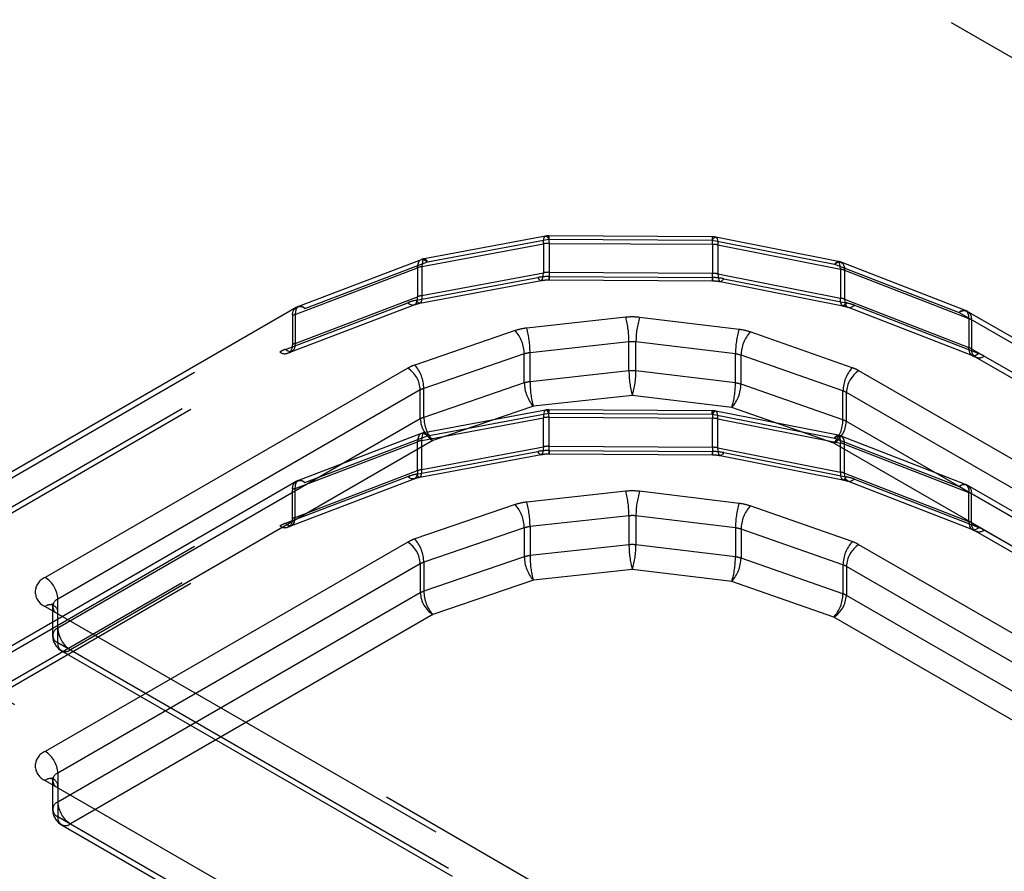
# Model space of a CAD drawing. Header units: inches. Extents: x 1907 to 2452, y -210 to -54.
# Tile 366 of 656: x 1990.967 to 1991.186, y -188.062 to -187.873. Entities that reach past the tile are written whole.
import ezdxf

# ---------------------------------------------------------------- set-up
doc = ezdxf.new("R2010")
doc.units = ezdxf.units.IN
doc.header["$LTSCALE"] = 0.5
doc.header["$MEASUREMENT"] = 0
doc.linetypes.add('HIDDEN', pattern=[0.22499999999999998, 0.15, -0.075])
doc.layers.add('SID-M-H', color=4, linetype='HIDDEN')

msp = doc.modelspace()

# ---------------------------------------------------------------- linework, layer by layer
at = {"layer": 'SID-M-H'}
for p, q in [((1991.780342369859, -188.2235556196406), (1990.366128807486, -187.4071475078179)), ((1991.084081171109, -187.9209029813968), (1991.057166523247, -187.9259362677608)), ((1991.057890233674, -187.9265914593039), (1991.084804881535, -187.9215581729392)), ((1991.083614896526, -187.9220251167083), (1991.083683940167, -187.9215450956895)), ((1991.083683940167, -187.9215450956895), (1991.083796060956, -187.9211891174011)), ((1991.083796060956, -187.9211891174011), (1991.083946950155, -187.9209708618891)), ((1991.083946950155, -187.9209708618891), (1991.084130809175, -187.9208987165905)), ((1991.084130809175, -187.9208987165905), (1991.084340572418, -187.9209754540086)), ((1991.084340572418, -187.9209754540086), (1991.084568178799, -187.9211981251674)), ((1991.084568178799, -187.9211981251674), (1991.084804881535, -187.9215581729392)), ((1991.084804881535, -187.9215581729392), (1991.08481296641, -187.921176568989)), ((1991.084804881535, -187.9215581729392), (1991.121040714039, -187.9217783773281)), ((1991.08481296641, -187.921176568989), (1991.084820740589, -187.9209331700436)), ((1991.084820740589, -187.9209331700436), (1991.084827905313, -187.920837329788)), ((1991.084827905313, -187.920837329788), (1991.084834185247, -187.9208927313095)), ((1991.121064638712, -187.9210561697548), (1991.084828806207, -187.9208359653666)), ((1991.084834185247, -187.9208927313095), (1991.084839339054, -187.9210972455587)), ((1991.084839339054, -187.9210972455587), (1991.08484316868, -187.9214430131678)), ((1991.08484316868, -187.9214430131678), (1991.084845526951, -187.9219167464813)), ((1991.121048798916, -187.9213967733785), (1991.121040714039, -187.9217783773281)), ((1991.121040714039, -187.9217783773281), (1991.121289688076, -187.9214206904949)), ((1991.121040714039, -187.9217783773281), (1991.148183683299, -187.9271475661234)), ((1991.121056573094, -187.9211533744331), (1991.121048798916, -187.9213967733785)), ((1991.121063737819, -187.9210575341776), (1991.121056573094, -187.9211533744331)), ((1991.121070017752, -187.9211129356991), (1991.121063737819, -187.9210575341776)), ((1991.12107517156, -187.9213174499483), (1991.121070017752, -187.9211129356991)), ((1991.121079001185, -187.9216632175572), (1991.12107517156, -187.9213174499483)), ((1991.121081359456, -187.9221369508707), (1991.121079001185, -187.9216632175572)), ((1991.121289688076, -187.9214206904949), (1991.121529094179, -187.9212002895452)), ((1991.121529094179, -187.9212002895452), (1991.121749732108, -187.9211256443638)), ((1991.121749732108, -187.9211256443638), (1991.12194312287, -187.9211996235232)), ((1991.148947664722, -187.9265001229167), (1991.121804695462, -187.9211309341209)), ((1991.12194312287, -187.9211996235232), (1991.122101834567, -187.9214193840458)), ((1991.122101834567, -187.9214193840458), (1991.122219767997, -187.921776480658)), ((1991.122219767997, -187.921776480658), (1991.122292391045, -187.9222571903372)), ((1991.05667693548, -187.9276440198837), (1991.083591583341, -187.922610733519)), ((1991.083591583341, -187.922610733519), (1991.083614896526, -187.9220251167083)), ((1991.083591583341, -187.922610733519), (1991.083591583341, -187.9290401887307)), ((1991.084845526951, -187.9219167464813), (1991.084846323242, -187.9225002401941)), ((1991.084846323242, -187.9225002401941), (1991.121082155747, -187.922720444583)), ((1991.084846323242, -187.9225002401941), (1991.084846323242, -187.9289296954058)), ((1991.121082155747, -187.922720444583), (1991.121081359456, -187.9221369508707)), ((1991.121082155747, -187.922720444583), (1991.121082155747, -187.9291498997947)), ((1991.122292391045, -187.9222571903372), (1991.122316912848, -187.9228430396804)), ((1991.122316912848, -187.9228430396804), (1991.149459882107, -187.9282122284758)), ((1991.122316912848, -187.9228430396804), (1991.122316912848, -187.9292724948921)), ((1991.056487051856, -187.9261277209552), (1991.029328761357, -187.9364874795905)), ((1991.056085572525, -187.9264435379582), (1991.056355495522, -187.926192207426)), ((1991.056355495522, -187.926192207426), (1991.056684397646, -187.9260797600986)), ((1991.056684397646, -187.9260797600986), (1991.057059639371, -187.9261105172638)), ((1991.056881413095, -187.9262224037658), (1991.056769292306, -187.9265783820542)), ((1991.057032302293, -187.9260041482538), (1991.056881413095, -187.9262224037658)), ((1991.057216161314, -187.9259320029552), (1991.057032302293, -187.9260041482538)), ((1991.057059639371, -187.9261105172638), (1991.05746680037, -187.9262832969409)), ((1991.057425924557, -187.9260087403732), (1991.057216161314, -187.9259320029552)), ((1991.057653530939, -187.9262314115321), (1991.057425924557, -187.9260087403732)), ((1991.057890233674, -187.9265914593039), (1991.057653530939, -187.9262314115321)), ((1991.028561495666, -187.938269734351), (1991.055719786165, -187.9279099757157)), ((1991.030731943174, -187.9369512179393), (1991.057890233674, -187.9265914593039)), ((1991.055719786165, -187.9279099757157), (1991.055761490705, -187.9273192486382)), ((1991.055719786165, -187.9279099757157), (1991.055719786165, -187.9343394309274)), ((1991.055761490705, -187.9273192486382), (1991.055885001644, -187.9268240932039)), ((1991.055885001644, -187.9268240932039), (1991.056085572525, -187.9264435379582)), ((1991.056700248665, -187.927058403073), (1991.05667693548, -187.9276440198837)), ((1991.05667693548, -187.9276440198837), (1991.05667693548, -187.9340734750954)), ((1991.056769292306, -187.9265783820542), (1991.056700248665, -187.927058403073)), ((1991.05746680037, -187.9262832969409), (1991.057890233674, -187.9265914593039)), ((1991.148432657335, -187.9267898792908), (1991.148183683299, -187.9271475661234)), ((1991.148183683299, -187.9271475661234), (1991.148612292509, -187.9268413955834)), ((1991.148183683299, -187.9271475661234), (1991.175768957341, -187.9378564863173)), ((1991.148672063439, -187.9265694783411), (1991.148432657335, -187.9267898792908)), ((1991.148612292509, -187.9268413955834), (1991.149024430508, -187.9266705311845)), ((1991.148892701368, -187.9264948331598), (1991.148672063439, -187.9265694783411)), ((1991.14908609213, -187.9265688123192), (1991.148892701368, -187.9264948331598)), ((1991.149024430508, -187.9266705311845), (1991.149404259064, -187.9266415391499)), ((1991.149244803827, -187.9267885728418), (1991.14908609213, -187.9265688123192)), ((1991.149362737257, -187.9271456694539), (1991.149244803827, -187.9267885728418)), ((1991.149435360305, -187.9276263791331), (1991.149362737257, -187.9271456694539)), ((1991.149404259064, -187.9266415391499), (1991.149737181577, -187.9267555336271)), ((1991.149459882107, -187.9282122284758), (1991.149435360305, -187.9276263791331)), ((1991.149459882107, -187.9282122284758), (1991.149459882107, -187.9346416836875)), ((1991.177193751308, -187.9374010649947), (1991.149608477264, -187.9266921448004)), ((1991.149737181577, -187.9267555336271), (1991.150010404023, -187.9270081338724)), ((1991.150010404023, -187.9270081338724), (1991.150213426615, -187.9273896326)), ((1991.150213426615, -187.9273896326), (1991.15033844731, -187.9278853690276)), ((1991.15033844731, -187.9278853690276), (1991.150380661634, -187.9284762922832)), ((1991.055463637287, -187.9351260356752), (1991.082378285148, -187.9300927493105)), ((1991.05667693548, -187.9340734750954), (1991.083591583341, -187.9290401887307)), ((1991.082378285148, -187.9300927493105), (1991.082614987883, -187.9304527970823)), ((1991.082614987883, -187.9304527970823), (1991.082842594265, -187.9306754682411)), ((1991.083236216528, -187.9306800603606), (1991.083387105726, -187.9304618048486)), ((1991.083387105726, -187.9304618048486), (1991.083499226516, -187.9301058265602)), ((1991.083499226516, -187.9301058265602), (1991.083568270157, -187.9296258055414)), ((1991.083568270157, -187.9296258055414), (1991.083591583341, -187.9290401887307)), ((1991.084846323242, -187.9289296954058), (1991.121082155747, -187.9291498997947)), ((1991.084846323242, -187.9289296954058), (1991.084847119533, -187.9295131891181)), ((1991.084847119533, -187.9295131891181), (1991.084849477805, -187.9299869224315)), ((1991.084849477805, -187.9299869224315), (1991.08485330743, -187.9303326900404)), ((1991.08485330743, -187.9303326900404), (1991.084858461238, -187.9305372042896)), ((1991.084858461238, -187.9305372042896), (1991.084864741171, -187.9305926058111)), ((1991.084863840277, -187.9305939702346), (1991.12109967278, -187.9308141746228)), ((1991.084864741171, -187.9305926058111), (1991.084871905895, -187.9304967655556)), ((1991.084871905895, -187.9304967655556), (1991.084879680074, -187.9302533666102)), ((1991.084879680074, -187.9302533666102), (1991.08488776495, -187.9298717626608)), ((1991.08488776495, -187.9298717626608), (1991.121123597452, -187.9300919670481)), ((1991.121082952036, -187.9297333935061), (1991.121082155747, -187.9291498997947)), ((1991.121085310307, -187.9302071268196), (1991.121082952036, -187.9297333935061)), ((1991.121089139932, -187.9305528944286), (1991.121085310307, -187.9302071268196)), ((1991.12109429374, -187.9307574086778), (1991.121089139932, -187.9305528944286)), ((1991.121115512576, -187.9304735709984), (1991.121107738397, -187.9307169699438)), ((1991.121123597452, -187.9300919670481), (1991.121115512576, -187.9304735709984)), ((1991.122316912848, -187.9292724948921), (1991.149459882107, -187.9346416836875)), ((1991.122316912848, -187.9292724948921), (1991.12234143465, -187.9298583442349)), ((1991.12234143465, -187.9298583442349), (1991.122414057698, -187.930339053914)), ((1991.122414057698, -187.930339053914), (1991.122531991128, -187.9306961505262)), ((1991.123344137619, -187.9306948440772), (1991.123593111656, -187.9303371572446)), ((1991.123593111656, -187.9303371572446), (1991.150736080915, -187.9357063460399)), ((1991.150380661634, -187.9284762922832), (1991.177965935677, -187.939185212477)), ((1991.150380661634, -187.9284762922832), (1991.150380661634, -187.9349057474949)), ((1991.056187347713, -187.9357812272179), (1991.083101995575, -187.9307479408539)), ((1991.082842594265, -187.9306754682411), (1991.083052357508, -187.9307522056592)), ((1991.083052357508, -187.9307522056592), (1991.083236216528, -187.9306800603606)), ((1991.121100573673, -187.9308128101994), (1991.12109429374, -187.9307574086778)), ((1991.121107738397, -187.9307169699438), (1991.121100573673, -187.9308128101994)), ((1991.122531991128, -187.9306961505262), (1991.122690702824, -187.9309159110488)), ((1991.122690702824, -187.9309159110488), (1991.122884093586, -187.9309898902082)), ((1991.122829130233, -187.9309846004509), (1991.149972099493, -187.9363537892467)), ((1991.122884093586, -187.9309898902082), (1991.123104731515, -187.9309152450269)), ((1991.123104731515, -187.9309152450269), (1991.123344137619, -187.9306948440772)), ((1991.028561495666, -187.9446991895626), (1991.055719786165, -187.9343394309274)), ((1991.055554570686, -187.9354253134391), (1991.055678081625, -187.9349301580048)), ((1991.055678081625, -187.9349301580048), (1991.055719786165, -187.9343394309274)), ((1991.056653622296, -187.9346590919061), (1991.056584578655, -187.9351391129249)), ((1991.05667693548, -187.9340734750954), (1991.056653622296, -187.9346590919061)), ((1991.14948440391, -187.9352275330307), (1991.149459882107, -187.9346416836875)), ((1991.150380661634, -187.9349057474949), (1991.177965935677, -187.9456146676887)), ((1991.150380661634, -187.9349057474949), (1991.150422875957, -187.9354966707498)), ((1990.919657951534, -188.0010733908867), (1991.030731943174, -187.9369512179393)), ((1991.028763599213, -187.9367563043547), (1990.920473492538, -187.9992708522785)), ((1991.026391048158, -187.9460177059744), (1991.053549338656, -187.9356579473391)), ((1991.027794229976, -187.946481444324), (1991.054952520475, -187.9361216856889)), ((1991.028726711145, -187.9371838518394), (1991.028603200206, -187.9376790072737)), ((1991.028927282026, -187.9368032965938), (1991.028726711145, -187.9371838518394)), ((1991.029197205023, -187.9365519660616), (1991.028927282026, -187.9368032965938)), ((1991.029526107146, -187.9364395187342), (1991.029197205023, -187.9365519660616)), ((1991.029901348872, -187.9364702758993), (1991.029526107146, -187.9364395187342)), ((1991.030308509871, -187.9366430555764), (1991.029901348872, -187.9364702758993)), ((1991.030731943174, -187.9369512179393), (1991.030308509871, -187.9366430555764)), ((1991.053549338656, -187.9356579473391), (1991.05397277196, -187.9359661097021)), ((1991.05397277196, -187.9359661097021), (1991.054379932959, -187.9361388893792)), ((1991.054379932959, -187.9361388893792), (1991.054755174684, -187.9361696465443)), ((1991.054755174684, -187.9361696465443), (1991.055084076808, -187.9360571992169)), ((1991.055084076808, -187.9360571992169), (1991.055353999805, -187.9358058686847)), ((1991.055353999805, -187.9358058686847), (1991.055554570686, -187.9354253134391)), ((1991.055700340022, -187.935486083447), (1991.055463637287, -187.9351260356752)), ((1991.055927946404, -187.9357087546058), (1991.055700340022, -187.935486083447)), ((1991.056137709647, -187.9357854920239), (1991.055927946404, -187.9357087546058)), ((1991.056321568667, -187.9357133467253), (1991.056137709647, -187.9357854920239)), ((1991.056472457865, -187.9354950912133), (1991.056321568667, -187.9357133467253)), ((1991.056584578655, -187.9351391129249), (1991.056472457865, -187.9354950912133)), ((1991.149557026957, -187.9357082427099), (1991.14948440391, -187.9352275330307)), ((1991.149674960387, -187.9360653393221), (1991.149557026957, -187.9357082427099)), ((1991.149833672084, -187.9362850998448), (1991.149674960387, -187.9360653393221)), ((1991.150027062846, -187.9363590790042), (1991.149833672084, -187.9362850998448)), ((1991.150247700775, -187.9362844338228), (1991.150027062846, -187.9363590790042)), ((1991.150487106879, -187.936064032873), (1991.150247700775, -187.9362844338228)), ((1991.150422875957, -187.9354966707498), (1991.150547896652, -187.9359924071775)), ((1991.150736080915, -187.9357063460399), (1991.150487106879, -187.936064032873)), ((1991.150547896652, -187.9359924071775), (1991.150750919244, -187.936373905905)), ((1991.150750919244, -187.936373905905), (1991.15102414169, -187.9366265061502)), ((1991.15102414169, -187.9366265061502), (1991.151357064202, -187.9367405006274)), ((1991.151152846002, -187.936689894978), (1991.178738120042, -187.9473988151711)), ((1991.151357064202, -187.9367405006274), (1991.151736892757, -187.9367115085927)), ((1991.151736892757, -187.9367115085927), (1991.152149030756, -187.9365406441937)), ((1991.152149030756, -187.9365406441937), (1991.152577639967, -187.9362344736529)), ((1991.152577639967, -187.9362344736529), (1991.180162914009, -187.9469433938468)), ((1991.027948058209, -187.9385588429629), (1991.027948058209, -187.9449882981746)), ((1991.028603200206, -187.9376790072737), (1991.028561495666, -187.938269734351)), ((1991.028561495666, -187.938269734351), (1991.028561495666, -187.9446991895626)), ((1991.101847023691, -187.9389034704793), (1991.079903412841, -187.9413087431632)), ((1991.127001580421, -187.941597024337), (1991.104934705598, -187.9389207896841)), ((1991.176197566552, -187.9375503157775), (1991.175768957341, -187.9378564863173)), ((1991.175768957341, -187.9378564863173), (1991.249090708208, -187.9801847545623)), ((1991.176609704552, -187.9373794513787), (1991.176197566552, -187.9375503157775)), ((1991.176989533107, -187.9373504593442), (1991.176609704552, -187.9373794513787)), ((1991.17732245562, -187.9374644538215), (1991.176989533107, -187.9373504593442)), ((1991.177595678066, -187.9377170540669), (1991.17732245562, -187.9374644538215)), ((1991.177798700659, -187.9380985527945), (1991.177595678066, -187.9377170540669)), ((1991.248275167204, -187.9783822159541), (1991.177737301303, -187.9376615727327)), ((1991.177923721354, -187.9385942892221), (1991.177798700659, -187.9380985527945)), ((1991.177965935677, -187.939185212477), (1991.177923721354, -187.9385942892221)), ((1991.177965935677, -187.939185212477), (1991.177965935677, -187.9456146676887)), ((1991.178552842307, -187.9394641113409), (1991.178552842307, -187.9458935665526)), ((1991.07735489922, -187.9418650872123), (1991.055077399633, -187.9494942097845)), ((1991.152080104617, -187.9500792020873), (1991.129466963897, -187.9421592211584)), ((1990.916874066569, -188.0091104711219), (1991.027948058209, -187.9449882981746)), ((1991.028396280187, -187.9457850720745), (1991.028195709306, -187.9461656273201)), ((1991.028519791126, -187.9452899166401), (1991.028396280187, -187.9457850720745)), ((1991.028561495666, -187.9446991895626), (1991.028519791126, -187.9452899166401)), ((1991.102581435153, -187.9443510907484), (1991.080637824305, -187.946756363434)), ((1991.102581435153, -187.9507805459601), (1991.102581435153, -187.9443510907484)), ((1991.126192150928, -187.9470359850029), (1991.104125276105, -187.94435975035)), ((1991.104125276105, -187.9507892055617), (1991.104125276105, -187.94435975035)), ((1991.178008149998, -187.9462055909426), (1991.177965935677, -187.9456146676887)), ((1991.178552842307, -187.9458935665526), (1991.251874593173, -187.9882218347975)), ((1990.918842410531, -188.0093053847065), (1991.027132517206, -187.9467908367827)), ((1991.026814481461, -187.9463258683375), (1991.026391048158, -187.9460177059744)), ((1991.02722164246, -187.9464986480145), (1991.026814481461, -187.9463258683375)), ((1991.027596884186, -187.9465294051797), (1991.02722164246, -187.9464986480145)), ((1991.027925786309, -187.9464169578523), (1991.027596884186, -187.9465294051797)), ((1991.028195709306, -187.9461656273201), (1991.027925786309, -187.9464169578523)), ((1991.079363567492, -187.947034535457), (1991.057086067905, -187.9546636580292)), ((1991.079363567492, -187.9534639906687), (1991.079363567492, -187.947034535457)), ((1991.080637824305, -187.9531858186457), (1991.080637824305, -187.946756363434)), ((1991.126192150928, -187.9534654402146), (1991.126192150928, -187.9470359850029)), ((1991.150037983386, -187.9552370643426), (1991.127424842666, -187.9473170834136)), ((1991.127424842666, -187.9537465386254), (1991.127424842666, -187.9473170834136)), ((1991.178133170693, -187.9467013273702), (1991.178008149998, -187.9462055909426)), ((1991.178336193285, -187.9470828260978), (1991.178133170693, -187.9467013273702)), ((1991.178609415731, -187.9473354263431), (1991.178336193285, -187.9470828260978)), ((1991.178942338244, -187.9474494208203), (1991.178609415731, -187.9473354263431)), ((1991.179322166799, -187.9474204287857), (1991.178942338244, -187.9474494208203)), ((1991.179734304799, -187.9472495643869), (1991.179322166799, -187.9474204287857)), ((1991.17936838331, -187.9476961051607), (1991.249906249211, -187.9884167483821)), ((1991.180162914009, -187.9469433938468), (1991.179734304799, -187.9472495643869)), ((1991.053526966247, -187.9501894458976), (1990.973144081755, -187.9965934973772)), ((1991.102581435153, -187.9507805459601), (1991.080637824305, -187.9531858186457)), ((1991.126192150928, -187.9534654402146), (1991.104125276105, -187.9507892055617)), ((1991.223969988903, -187.9913959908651), (1991.153563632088, -187.9507512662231)), ((1991.079363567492, -187.9534639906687), (1991.057086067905, -187.9610931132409)), ((1991.150037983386, -187.9616665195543), (1991.127424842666, -187.9537465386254)), ((1991.056310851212, -187.9550112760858), (1990.97592796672, -188.0014153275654)), ((1991.056310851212, -187.9614407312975), (1991.056310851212, -187.9550112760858)), ((1991.057086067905, -187.9610931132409), (1991.057086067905, -187.9546636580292)), ((1991.103315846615, -187.9562281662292), (1991.081372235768, -187.9586334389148)), ((1991.125382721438, -187.9589044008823), (1991.103315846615, -187.9562281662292)), ((1991.150037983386, -187.9616665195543), (1991.150037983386, -187.9552370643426)), ((1991.221186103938, -187.9962178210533), (1991.150779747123, -187.9555730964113)), ((1991.150779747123, -187.962002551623), (1991.150779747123, -187.9555730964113)), ((1991.081372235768, -187.9586334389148), (1991.059094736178, -187.9662625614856)), ((1991.147995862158, -187.9668243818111), (1991.125382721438, -187.9589044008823)), ((1991.05667693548, -187.9662207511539), (1991.083591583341, -187.9611874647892)), ((1991.084081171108, -187.959479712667), (1991.057166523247, -187.9645129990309)), ((1991.057890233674, -187.9651681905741), (1991.084804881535, -187.9601349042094)), ((1991.083614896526, -187.9606018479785), (1991.083591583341, -187.9611874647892)), ((1991.083591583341, -187.9676169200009), (1991.083591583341, -187.9611874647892)), ((1991.083683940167, -187.9601218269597), (1991.083614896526, -187.9606018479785)), ((1991.083796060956, -187.9597658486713), (1991.083683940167, -187.9601218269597)), ((1991.083946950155, -187.9595475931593), (1991.083796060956, -187.9597658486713)), ((1991.084130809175, -187.9594754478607), (1991.083946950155, -187.9595475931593)), ((1991.084340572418, -187.9595521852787), (1991.084130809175, -187.9594754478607)), ((1991.084568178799, -187.9597748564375), (1991.084340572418, -187.9595521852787)), ((1991.084804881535, -187.9601349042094), (1991.084568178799, -187.9597748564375)), ((1991.084812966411, -187.9597533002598), (1991.084804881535, -187.9601349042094)), ((1991.084804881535, -187.9601349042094), (1991.121040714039, -187.9603551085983)), ((1991.08482074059, -187.9595099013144), (1991.084812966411, -187.9597533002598)), ((1991.084827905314, -187.9594140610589), (1991.08482074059, -187.9595099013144)), ((1991.084834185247, -187.9594694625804), (1991.084827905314, -187.9594140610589)), ((1991.121064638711, -187.9596329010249), (1991.084828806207, -187.9594126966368)), ((1991.084839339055, -187.9596739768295), (1991.084834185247, -187.9594694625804)), ((1991.08484316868, -187.9600197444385), (1991.084839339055, -187.9596739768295)), ((1991.084845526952, -187.960493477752), (1991.08484316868, -187.9600197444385)), ((1991.084846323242, -187.9610769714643), (1991.084845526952, -187.960493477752)), ((1991.084846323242, -187.9610769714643), (1991.121082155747, -187.9612971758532)), ((1991.084846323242, -187.967506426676), (1991.084846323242, -187.9610769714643)), ((1991.121040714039, -187.9603551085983), (1991.121048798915, -187.959973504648)), ((1991.121289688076, -187.9599974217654), (1991.121040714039, -187.9603551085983)), ((1991.121040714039, -187.9603551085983), (1991.148183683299, -187.9657242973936)), ((1991.121048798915, -187.959973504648), (1991.121056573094, -187.9597301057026)), ((1991.121056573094, -187.9597301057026), (1991.121063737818, -187.9596342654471)), ((1991.121063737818, -187.9596342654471), (1991.121070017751, -187.9596896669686)), ((1991.121070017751, -187.9596896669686), (1991.121075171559, -187.9598941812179)), ((1991.121075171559, -187.9598941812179), (1991.121079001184, -187.9602399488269)), ((1991.121079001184, -187.9602399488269), (1991.121081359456, -187.9607136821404)), ((1991.121081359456, -187.9607136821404), (1991.121082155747, -187.9612971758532)), ((1991.12152909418, -187.9597770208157), (1991.121289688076, -187.9599974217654)), ((1991.121749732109, -187.9597023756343), (1991.12152909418, -187.9597770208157)), ((1991.121943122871, -187.9597763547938), (1991.121749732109, -187.9597023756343)), ((1991.148947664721, -187.9650768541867), (1991.121804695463, -187.9597076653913)), ((1991.122101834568, -187.9599961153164), (1991.121943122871, -187.9597763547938)), ((1991.122219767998, -187.9603532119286), (1991.122101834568, -187.9599961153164)), ((1991.122292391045, -187.9608339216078), (1991.122219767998, -187.9603532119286)), ((1991.122316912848, -187.9614197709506), (1991.122292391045, -187.9608339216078)), ((1991.056310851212, -187.9614407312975), (1990.97592796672, -188.0078447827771)), ((1991.121082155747, -187.9677266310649), (1991.121082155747, -187.9612971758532)), ((1991.122316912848, -187.9614197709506), (1991.149459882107, -187.9667889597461)), ((1991.122316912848, -187.9678492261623), (1991.122316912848, -187.9614197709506)), ((1991.221186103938, -188.002647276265), (1991.150779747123, -187.962002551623)), ((1991.056487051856, -187.9647044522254), (1991.029328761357, -187.9750642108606)), ((1991.030731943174, -187.9755279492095), (1991.057890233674, -187.9651681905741)), ((1991.055885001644, -187.9654008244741), (1991.055761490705, -187.9658959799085)), ((1991.056085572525, -187.9650202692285), (1991.055885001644, -187.9654008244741)), ((1991.056355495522, -187.9647689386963), (1991.056085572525, -187.9650202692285)), ((1991.056684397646, -187.9646564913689), (1991.056355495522, -187.9647689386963)), ((1991.057059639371, -187.9646872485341), (1991.056684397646, -187.9646564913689)), ((1991.056700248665, -187.9656351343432), (1991.056769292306, -187.9651551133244)), ((1991.056769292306, -187.9651551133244), (1991.056881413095, -187.964799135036)), ((1991.056881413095, -187.964799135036), (1991.057032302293, -187.964580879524)), ((1991.057032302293, -187.964580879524), (1991.057216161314, -187.9645087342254)), ((1991.05746680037, -187.9648600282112), (1991.057059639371, -187.9646872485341)), ((1991.057216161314, -187.9645087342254), (1991.057425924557, -187.9645854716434)), ((1991.057425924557, -187.9645854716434), (1991.057653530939, -187.9648081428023)), ((1991.057890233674, -187.9651681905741), (1991.05746680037, -187.9648600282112)), ((1991.057653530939, -187.9648081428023), (1991.057890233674, -187.9651681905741)), ((1991.148183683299, -187.9657242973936), (1991.148432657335, -187.9653666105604)), ((1991.14861229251, -187.9654181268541), (1991.148183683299, -187.9657242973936)), ((1991.148432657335, -187.9653666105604), (1991.148672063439, -187.9651462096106)), ((1991.149024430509, -187.9652472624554), (1991.14861229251, -187.9654181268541)), ((1991.148672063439, -187.9651462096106), (1991.148892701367, -187.9650715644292)), ((1991.148892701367, -187.9650715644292), (1991.14908609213, -187.9651455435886)), ((1991.149404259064, -187.9652182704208), (1991.149024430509, -187.9652472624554)), ((1991.14908609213, -187.9651455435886), (1991.149244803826, -187.9653653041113)), ((1991.149244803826, -187.9653653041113), (1991.149362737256, -187.9657224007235)), ((1991.149737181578, -187.9653322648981), (1991.149404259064, -187.9652182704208)), ((1991.177193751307, -187.9759777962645), (1991.149608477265, -187.9652688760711)), ((1991.150010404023, -187.9655848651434), (1991.149737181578, -187.9653322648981)), ((1991.059094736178, -187.9662625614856), (1990.978711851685, -188.0126666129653)), ((1991.028561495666, -187.9768464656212), (1991.055719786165, -187.9664867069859)), ((1991.055761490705, -187.9658959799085), (1991.055719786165, -187.9664867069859)), ((1991.055719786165, -187.9729161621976), (1991.055719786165, -187.9664867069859)), ((1991.05667693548, -187.9662207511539), (1991.056700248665, -187.9656351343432)), ((1991.05667693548, -187.9726502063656), (1991.05667693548, -187.9662207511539)), ((1991.05667693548, -187.9726502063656), (1991.083591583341, -187.9676169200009)), ((1991.083591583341, -187.9676169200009), (1991.083568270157, -187.9682025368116)), ((1991.084846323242, -187.967506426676), (1991.121082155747, -187.9677266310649)), ((1991.084847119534, -187.968089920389), (1991.084846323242, -187.967506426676)), ((1991.121082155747, -187.9677266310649), (1991.121082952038, -187.9683101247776)), ((1991.218402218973, -188.0074691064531), (1991.147995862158, -187.9668243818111)), ((1991.148183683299, -187.9657242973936), (1991.175768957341, -187.9764332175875)), ((1991.149362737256, -187.9657224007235), (1991.149435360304, -187.9662031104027)), ((1991.149435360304, -187.9662031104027), (1991.149459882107, -187.9667889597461)), ((1991.149459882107, -187.9732184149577), (1991.149459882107, -187.9667889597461)), ((1991.150213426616, -187.965966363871), (1991.150010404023, -187.9655848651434)), ((1991.150338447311, -187.9664621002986), (1991.150213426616, -187.965966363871)), ((1991.150380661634, -187.9670530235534), (1991.150338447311, -187.9664621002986)), ((1991.150380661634, -187.9670530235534), (1991.177965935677, -187.9777619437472)), ((1991.150380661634, -187.973482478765), (1991.150380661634, -187.9670530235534)), ((1991.055463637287, -187.9737027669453), (1991.082378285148, -187.9686694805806)), ((1991.056187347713, -187.9743579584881), (1991.083101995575, -187.9693246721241)), ((1991.082614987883, -187.9690295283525), (1991.082378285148, -187.9686694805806)), ((1991.082842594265, -187.9692521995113), (1991.082614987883, -187.9690295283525)), ((1991.083052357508, -187.9693289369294), (1991.082842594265, -187.9692521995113)), ((1991.083236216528, -187.9692567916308), (1991.083052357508, -187.9693289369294)), ((1991.083387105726, -187.9690385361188), (1991.083236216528, -187.9692567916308)), ((1991.083499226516, -187.9686825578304), (1991.083387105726, -187.9690385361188)), ((1991.083568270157, -187.9682025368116), (1991.083499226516, -187.9686825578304)), ((1991.084849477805, -187.9685636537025), (1991.084847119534, -187.968089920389)), ((1991.08485330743, -187.9689094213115), (1991.084849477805, -187.9685636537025)), ((1991.084858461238, -187.9691139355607), (1991.08485330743, -187.9689094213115)), ((1991.084864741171, -187.9691693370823), (1991.084858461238, -187.9691139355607)), ((1991.084863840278, -187.9691707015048), (1991.121099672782, -187.969390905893)), ((1991.084871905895, -187.9690734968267), (1991.084864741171, -187.9691693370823)), ((1991.084879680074, -187.9688300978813), (1991.084871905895, -187.9690734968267)), ((1991.08488776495, -187.968448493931), (1991.084879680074, -187.9688300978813)), ((1991.08488776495, -187.968448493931), (1991.121123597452, -187.9686686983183)), ((1991.121082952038, -187.9683101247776), (1991.121085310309, -187.9687838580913)), ((1991.121085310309, -187.9687838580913), (1991.121089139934, -187.9691296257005)), ((1991.121089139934, -187.9691296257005), (1991.121094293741, -187.9693341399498)), ((1991.121094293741, -187.9693341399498), (1991.121100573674, -187.9693895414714)), ((1991.121100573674, -187.9693895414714), (1991.121107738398, -187.9692937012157)), ((1991.121107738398, -187.9692937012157), (1991.121115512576, -187.9690503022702)), ((1991.121115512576, -187.9690503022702), (1991.121123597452, -187.9686686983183)), ((1991.122316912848, -187.9678492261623), (1991.149459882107, -187.9732184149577)), ((1991.12234143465, -187.9684350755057), (1991.122316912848, -187.9678492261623)), ((1991.122414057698, -187.9689157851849), (1991.12234143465, -187.9684350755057)), ((1991.122531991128, -187.9692728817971), (1991.122414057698, -187.9689157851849)), ((1991.122690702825, -187.9694926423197), (1991.122531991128, -187.9692728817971)), ((1991.122884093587, -187.9695666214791), (1991.122690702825, -187.9694926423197)), ((1991.122829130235, -187.9695613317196), (1991.149972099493, -187.974930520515)), ((1991.123104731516, -187.9694919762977), (1991.122884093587, -187.9695666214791)), ((1991.123344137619, -187.969271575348), (1991.123104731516, -187.9694919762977)), ((1991.123593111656, -187.9689138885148), (1991.123344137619, -187.969271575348)), ((1991.123593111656, -187.9689138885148), (1991.150736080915, -187.97428307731)), ((1991.026391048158, -187.9845944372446), (1991.053549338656, -187.9742346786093)), ((1991.028561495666, -187.9832759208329), (1991.055719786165, -187.9729161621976)), ((1991.05397277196, -187.9745428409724), (1991.053549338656, -187.9742346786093)), ((1991.055554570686, -187.9740020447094), (1991.055353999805, -187.974382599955)), ((1991.055463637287, -187.9737027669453), (1991.055700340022, -187.9740628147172)), ((1991.055678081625, -187.973506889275), (1991.055554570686, -187.9740020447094)), ((1991.055719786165, -187.9729161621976), (1991.055678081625, -187.973506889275)), ((1991.055700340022, -187.9740628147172), (1991.055927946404, -187.974285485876)), ((1991.055927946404, -187.974285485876), (1991.056137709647, -187.9743622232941)), ((1991.056137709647, -187.9743622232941), (1991.056321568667, -187.9742900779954)), ((1991.056321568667, -187.9742900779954), (1991.056472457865, -187.9740718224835)), ((1991.056472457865, -187.9740718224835), (1991.056584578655, -187.9737158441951)), ((1991.056584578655, -187.9737158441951), (1991.056653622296, -187.9732358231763)), ((1991.056653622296, -187.9732358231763), (1991.05667693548, -187.9726502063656)), ((1991.149459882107, -187.9732184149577), (1991.149484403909, -187.9738042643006)), ((1991.149484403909, -187.9738042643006), (1991.149557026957, -187.9742849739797)), ((1991.149557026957, -187.9742849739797), (1991.149674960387, -187.9746420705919)), ((1991.150380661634, -187.973482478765), (1991.177965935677, -187.9841913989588)), ((1991.150422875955, -187.9740734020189), (1991.150380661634, -187.973482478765)), ((1991.15054789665, -187.9745691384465), (1991.150422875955, -187.9740734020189)), ((1991.150487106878, -187.974640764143), (1991.150736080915, -187.97428307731)), ((1990.919657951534, -188.0396501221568), (1991.030731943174, -187.9755279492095)), ((1991.028763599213, -187.9753330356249), (1990.920473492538, -188.0378475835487)), ((1991.027794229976, -187.9850581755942), (1991.054952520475, -187.9746984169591)), ((1991.028561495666, -187.9768464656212), (1991.028603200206, -187.9762557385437)), ((1991.028603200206, -187.9762557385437), (1991.028726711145, -187.9757605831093)), ((1991.028726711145, -187.9757605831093), (1991.028927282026, -187.9753800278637)), ((1991.028927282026, -187.9753800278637), (1991.029197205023, -187.9751286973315)), ((1991.029197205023, -187.9751286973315), (1991.029526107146, -187.9750162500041)), ((1991.029526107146, -187.9750162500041), (1991.029901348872, -187.9750470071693)), ((1991.029901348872, -187.9750470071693), (1991.030308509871, -187.9752197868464)), ((1991.030308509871, -187.9752197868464), (1991.030731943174, -187.9755279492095)), ((1991.054379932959, -187.9747156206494), (1991.05397277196, -187.9745428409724)), ((1991.054755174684, -187.9747463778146), (1991.054379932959, -187.9747156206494)), ((1991.055084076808, -187.9746339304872), (1991.054755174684, -187.9747463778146)), ((1991.055353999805, -187.974382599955), (1991.055084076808, -187.9746339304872)), ((1991.149674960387, -187.9746420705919), (1991.149833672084, -187.9748618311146)), ((1991.149833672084, -187.9748618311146), (1991.150027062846, -187.974935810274)), ((1991.150027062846, -187.974935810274), (1991.150247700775, -187.9748611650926)), ((1991.150247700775, -187.9748611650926), (1991.150487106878, -187.974640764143)), ((1991.150750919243, -187.974950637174), (1991.15054789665, -187.9745691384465)), ((1991.151024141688, -187.9752032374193), (1991.150750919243, -187.974950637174)), ((1991.151357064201, -187.9753172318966), (1991.151024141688, -187.9752032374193)), ((1991.151152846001, -187.9752666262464), (1991.178738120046, -187.985975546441)), ((1991.151736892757, -187.975288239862), (1991.151357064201, -187.9753172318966)), ((1991.152149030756, -187.9751173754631), (1991.151736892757, -187.975288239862)), ((1991.152577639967, -187.9748112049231), (1991.152149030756, -187.9751173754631)), ((1991.152577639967, -187.9748112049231), (1991.180162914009, -187.985520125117)), ((1991.175768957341, -187.9764332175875), (1991.176197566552, -187.9761270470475)), ((1991.175768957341, -187.9764332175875), (1991.249090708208, -188.0187614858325)), ((1991.176197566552, -187.9761270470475), (1991.176609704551, -187.9759561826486)), ((1991.176609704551, -187.9759561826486), (1991.176989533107, -187.975927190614)), ((1991.176989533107, -187.975927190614), (1991.17732245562, -187.9760411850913)), ((1991.17732245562, -187.9760411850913), (1991.177595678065, -187.9762937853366)), ((1991.177595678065, -187.9762937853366), (1991.177798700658, -187.9766752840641)), ((1991.248275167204, -188.0169589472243), (1991.177737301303, -187.9762383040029)), ((1991.027948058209, -187.9835650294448), (1991.027948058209, -187.977135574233)), ((1991.028561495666, -187.9832759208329), (1991.028561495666, -187.9768464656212)), ((1991.101847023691, -187.9774802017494), (1991.079903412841, -187.9798854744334)), ((1991.127001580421, -187.9801737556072), (1991.104934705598, -187.9774975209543)), ((1991.177798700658, -187.9766752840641), (1991.177923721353, -187.9771710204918)), ((1991.177923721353, -187.9771710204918), (1991.177965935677, -187.9777619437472)), ((1991.177965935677, -187.9841913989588), (1991.177965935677, -187.9777619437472)), ((1991.178552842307, -187.9844702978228), (1991.178552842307, -187.9780408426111)), ((1991.07735489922, -187.9804418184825), (1991.055077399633, -187.9880709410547)), ((1991.152080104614, -187.9886559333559), (1991.129466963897, -187.9807359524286)), ((1991.102581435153, -187.9829278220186), (1991.080637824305, -187.9853330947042)), ((1991.102581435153, -187.9829278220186), (1991.102581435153, -187.9893572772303)), ((1991.126192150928, -187.9856127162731), (1991.104125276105, -187.9829364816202)), ((1991.104125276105, -187.9829364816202), (1991.104125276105, -187.9893659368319)), ((1990.916874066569, -188.0476872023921), (1991.027948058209, -187.9835650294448)), ((1991.026391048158, -187.9845944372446), (1991.026814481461, -187.9849025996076)), ((1991.026814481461, -187.9849025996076), (1991.02722164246, -187.9850753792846)), ((1991.02722164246, -187.9850753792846), (1991.027596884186, -187.9851061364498)), ((1991.027596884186, -187.9851061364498), (1991.027925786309, -187.9849936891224)), ((1991.027925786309, -187.9849936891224), (1991.028195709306, -187.9847423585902)), ((1991.028195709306, -187.9847423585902), (1991.028396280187, -187.9843618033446)), ((1991.028396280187, -187.9843618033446), (1991.028519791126, -187.9838666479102)), ((1991.028519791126, -187.9838666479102), (1991.028561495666, -187.9832759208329)), ((1991.177965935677, -187.9841913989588), (1991.178008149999, -187.9847823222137)), ((1991.178008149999, -187.9847823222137), (1991.178133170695, -187.9852780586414)), ((1991.178552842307, -187.9844702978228), (1991.251874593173, -188.0267985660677)), ((1990.918842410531, -188.0478821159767), (1991.027132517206, -187.9853675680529)), ((1991.079363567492, -187.9856112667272), (1991.057086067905, -187.9932403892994)), ((1991.079363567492, -187.9856112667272), (1991.079363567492, -187.9920407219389)), ((1991.080637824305, -187.9853330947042), (1991.080637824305, -187.9917625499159)), ((1991.126192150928, -187.9856127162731), (1991.126192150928, -187.9920421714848)), ((1991.150037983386, -187.9938137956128), (1991.127424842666, -187.9858938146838)), ((1991.127424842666, -187.9858938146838), (1991.127424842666, -187.9923232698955)), ((1991.178133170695, -187.9852780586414), (1991.178336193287, -187.9856595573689)), ((1991.178336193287, -187.9856595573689), (1991.178609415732, -187.9859121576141)), ((1991.178609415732, -187.9859121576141), (1991.178942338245, -187.9860261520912)), ((1991.178942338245, -187.9860261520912), (1991.1793221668, -187.9859971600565)), ((1991.1793221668, -187.9859971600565), (1991.179734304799, -187.9858262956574)), ((1991.17936838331, -187.9862728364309), (1991.249906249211, -188.0269934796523)), ((1991.179734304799, -187.9858262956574), (1991.180162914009, -187.985520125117)), ((1991.053526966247, -187.9887661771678), (1990.973144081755, -188.0351702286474)), ((1991.102581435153, -187.9893572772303), (1991.080637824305, -187.9917625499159)), ((1991.126192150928, -187.9920421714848), (1991.104125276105, -187.9893659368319)), ((1991.223969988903, -188.0299727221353), (1991.153563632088, -187.9893279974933)), ((1991.056310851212, -187.993588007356), (1990.97592796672, -188.0399920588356)), ((1991.056310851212, -187.993588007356), (1991.056310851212, -188.0000174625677)), ((1991.079363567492, -187.9920407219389), (1991.057086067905, -187.9996698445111)), ((1991.057086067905, -187.9932403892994), (1991.057086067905, -187.9996698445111)), ((1991.150037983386, -188.0002432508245), (1991.127424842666, -187.9923232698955)), ((1991.150037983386, -187.9938137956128), (1991.150037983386, -188.0002432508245)), ((1991.103315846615, -187.9948048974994), (1991.081372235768, -187.997210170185)), ((1991.125382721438, -187.9974811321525), (1991.103315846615, -187.9948048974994)), ((1991.221186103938, -188.0347945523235), (1991.150779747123, -187.9941498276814)), ((1991.150779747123, -187.9941498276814), (1991.150779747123, -188.0005792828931)), ((1991.081372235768, -187.997210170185), (1991.059094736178, -188.0048392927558)), ((1991.147995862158, -188.0054011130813), (1991.125382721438, -187.9974811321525)), ((1991.139584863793, -188.1248197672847), (1990.9224418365, -187.9994657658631)), ((1991.056310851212, -188.0000174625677), (1990.97592796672, -188.0464215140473)), ((1990.97592796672, -188.0110589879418), (1990.97592796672, -188.0014153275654)), ((1991.221186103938, -188.0412240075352), (1991.150779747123, -188.0005792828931)), ((1991.136800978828, -188.1296415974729), (1990.919657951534, -188.0042875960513)), ((1990.973144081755, -188.0030219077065), (1991.136208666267, -188.0971576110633)), ((1990.974774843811, -188.0030224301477), (1990.974774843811, -188.0094518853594)), ((1991.135393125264, -188.0953550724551), (1990.975112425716, -188.0028269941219)), ((1991.059094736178, -188.0048392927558), (1990.978711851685, -188.0512433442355)), ((1991.218402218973, -188.0460458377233), (1991.147995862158, -188.0054011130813)), ((1991.136800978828, -188.1360710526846), (1990.919657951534, -188.010717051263)), ((1990.97592796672, -188.0110589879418), (1991.138992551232, -188.1051946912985)), ((1990.976743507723, -188.0128615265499), (1991.137024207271, -188.1053896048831)), ((1991.134017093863, -188.1408928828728), (1990.916874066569, -188.0155388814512)), ((1990.973144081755, -188.0415986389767), (1991.136208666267, -188.1357343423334)), ((1990.974774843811, -188.0415991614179), (1990.974774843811, -188.0480286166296)), ((1991.135393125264, -188.1339318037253), (1990.975112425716, -188.0414037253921)), ((1990.97592796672, -188.0399920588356), (1990.97592796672, -188.0496357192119)), ((1990.97592796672, -188.0496357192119), (1991.138992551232, -188.1437714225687)), ((1990.976743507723, -188.0514382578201), (1991.137024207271, -188.1439663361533))]:
    msp.add_line(p, q, dxfattribs=at)
for centre, radius, start, end in [((1991.084804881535, -187.9247729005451), 0.003937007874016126, 89.65181904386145, 100.5924863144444), ((1991.121040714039, -187.924993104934), 0.003937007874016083, 78.81069258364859, 89.65181904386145), ((1991.084798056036, -187.9291316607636), 0.00663159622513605, 89.58297647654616, 100.482077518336), ((1991.121051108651, -187.9293125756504), 0.006592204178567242, 78.92958059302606, 89.73015487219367), ((1991.057890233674, -187.9298061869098), 0.003937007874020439, 100.5924863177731, 110.8797732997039), ((1991.057680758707, -187.9331120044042), 0.005559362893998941, 100.4026383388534, 110.6545887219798), ((1991.148183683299, -187.9303622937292), 0.003937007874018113, 68.78321592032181, 78.81069258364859), ((1991.148410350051, -187.933609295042), 0.005498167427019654, 69.00061843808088, 78.99541120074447), ((1991.084791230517, -187.9431346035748), 0.01326319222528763, 89.58297638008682, 100.4820776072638), ((1991.084798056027, -187.935561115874), 0.006631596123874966, 89.58297639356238, 100.4820776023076), ((1991.121051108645, -187.9357420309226), 0.006592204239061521, 78.92958064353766, 89.73015482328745), ((1991.121061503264, -187.9432762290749), 0.01318440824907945, 78.92958051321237, 89.73015489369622), ((1991.057680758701, -187.9395414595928), 0.005559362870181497, 100.4026383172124, 110.6545887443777), ((1991.148410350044, -187.9400387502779), 0.005498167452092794, 69.00061846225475, 78.99541117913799), ((1991.029645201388, -187.9382835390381), 0.001719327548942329, 50.79671476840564, 189.2140369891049), ((1991.030731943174, -187.9401659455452), 0.003937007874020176, 110.87977329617, 119.9973117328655), ((1991.057471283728, -187.9460620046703), 0.0111187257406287, 100.4026383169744, 110.6545887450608), ((1991.148637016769, -187.9465004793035), 0.01099633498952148, 69.00061853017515, 78.9954111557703), ((1991.030072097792, -187.9422703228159), 0.004276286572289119, 110.6862847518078, 119.7820370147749), ((1991.10331543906, -187.9523590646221), 0.01353548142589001, 83.1291786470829, 96.22806930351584), ((1991.081948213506, -187.94435940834), 0.02063322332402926, 0.02309687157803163, 15.33278262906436), ((1991.122889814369, -187.944372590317), 0.0187645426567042, 163.1098704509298, 179.9607943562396), ((1991.176855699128, -187.9391888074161), 0.001719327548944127, 350.7859630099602, 129.2032852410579), ((1991.175768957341, -187.9410712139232), 0.003937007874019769, 60.00268826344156, 68.78321592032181), ((1991.17643901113, -187.9431554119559), 0.004253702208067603, 60.20229816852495, 68.96343503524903), ((1991.081152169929, -187.9531443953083), 0.0119013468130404, 96.02288556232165, 108.6062243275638), ((1991.060004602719, -187.946764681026), 0.02063322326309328, 0.02309687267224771, 15.33278268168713), ((1991.071342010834, -187.9471764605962), 0.008022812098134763, 1.013626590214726, 41.45517275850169), ((1991.144956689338, -187.9470488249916), 0.01876454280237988, 163.1098705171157, 179.9607942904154), ((1991.125630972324, -187.9532942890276), 0.01177729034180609, 70.99135115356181, 83.31693367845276), ((1991.135330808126, -187.9474640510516), 0.007907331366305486, 137.8653764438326, 178.9350249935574), ((1991.02625091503, -187.9452636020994), 0.001719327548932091, 230.7967147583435, 9.214036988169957), ((1991.030072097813, -187.9486997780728), 0.004276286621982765, 110.6862848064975, 119.782036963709), ((1991.10331564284, -187.9510788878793), 0.006767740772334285, 83.12917874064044, 96.22806926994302), ((1991.176439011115, -187.9495848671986), 0.00425370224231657, 60.20229820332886, 68.96343499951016), ((1991.180249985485, -187.9461688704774), 0.001719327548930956, 170.785963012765, 309.2032852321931), ((1991.029412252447, -187.9540188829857), 0.008552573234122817, 110.6862848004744, 119.7820369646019), ((1991.081262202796, -187.9526741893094), 0.005950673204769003, 96.02288524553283, 108.6062244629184), ((1991.125506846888, -187.9528846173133), 0.005888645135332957, 70.99135111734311, 83.3169337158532), ((1991.177109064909, -187.9548837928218), 0.008507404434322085, 60.20229816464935, 68.96343503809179), ((1991.057894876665, -187.9578538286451), 0.00882164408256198, 108.6255735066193, 119.6786952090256), ((1991.050266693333, -187.9552863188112), 0.006050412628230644, 2.605478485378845, 57.39452166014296), ((1991.04906451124, -187.9548055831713), 0.00802281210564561, 1.013626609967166, 41.45517273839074), ((1991.157943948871, -187.9553840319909), 0.007907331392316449, 137.8653765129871, 178.9350249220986), ((1991.149219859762, -187.9583663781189), 0.008766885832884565, 60.29892599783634, 70.95834264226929), ((1991.10331564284, -187.9575083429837), 0.006767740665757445, 83.12917863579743, 96.22806937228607), ((1991.123214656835, -187.9507722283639), 0.02063322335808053, 180.0230968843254, 195.3327826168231), ((1991.085360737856, -187.9507763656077), 0.01876454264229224, 343.1098704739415, 359.9607943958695), ((1991.156823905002, -187.9558481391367), 0.006050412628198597, 122.6054783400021, 177.3945215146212), ((1991.081262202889, -187.9591036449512), 0.005950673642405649, 96.02288570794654, 108.6062239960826), ((1991.08738512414, -187.9533220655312), 0.008022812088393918, 181.0136265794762, 221.4551728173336), ((1991.101271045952, -187.9531775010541), 0.0206332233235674, 180.0230968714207, 195.3327826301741), ((1991.107427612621, -187.9534526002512), 0.01876454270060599, 343.1098704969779, 359.9607943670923), ((1991.119518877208, -187.9535995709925), 0.007907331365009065, 317.8653764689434, 358.9350250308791), ((1991.125506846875, -187.9593140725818), 0.00588864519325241, 70.99135117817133, 83.31693365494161), ((1991.058494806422, -187.95884346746), 0.004410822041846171, 108.6255735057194, 119.6786952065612), ((1991.14860786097, -187.9593806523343), 0.004383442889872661, 60.29892595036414, 70.95834268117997), ((1991.058494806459, -187.9652729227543), 0.004410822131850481, 108.6255736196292, 119.6786950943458), ((1991.065107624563, -187.9609511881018), 0.008022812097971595, 181.0136265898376, 221.4551727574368), ((1991.084798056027, -187.9677083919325), 0.00663159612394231, 89.58297639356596, 100.4820776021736), ((1991.084804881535, -187.9633496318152), 0.003937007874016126, 89.65181904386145, 100.5924863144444), ((1991.121040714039, -187.9635698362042), 0.003937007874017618, 78.81069258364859, 89.65181904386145), ((1991.062355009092, -187.961165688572), 0.006050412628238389, 182.6054784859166, 237.394521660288), ((1991.121051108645, -187.9678893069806), 0.006592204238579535, 78.92958064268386, 89.73015482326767), ((1991.142132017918, -187.9615195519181), 0.007907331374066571, 317.8653764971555, 358.9350250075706), ((1991.144735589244, -187.9617275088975), 0.006050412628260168, 302.605478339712, 357.3945215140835), ((1991.148607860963, -187.965810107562), 0.004383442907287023, 60.29892597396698, 70.95834266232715), ((1991.057890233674, -187.9683829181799), 0.003937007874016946, 100.5924863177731, 110.8797732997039), ((1991.148183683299, -187.9689390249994), 0.003937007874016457, 68.78321592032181, 78.81069258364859), ((1991.057680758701, -187.9716887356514), 0.005559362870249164, 100.4026383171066, 110.6545887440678), ((1991.084798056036, -187.9741378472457), 0.006631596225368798, 89.58297647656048, 100.4820775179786), ((1991.121051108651, -187.9743187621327), 0.006592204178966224, 78.92958059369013, 89.73015487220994), ((1991.148410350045, -187.9721860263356), 0.005498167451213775, 69.00061846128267, 78.99541117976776), ((1991.084791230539, -187.9817113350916), 0.0132631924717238, 89.58297648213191, 100.4820775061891), ((1991.121061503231, -187.9818529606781), 0.01318440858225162, 78.9295806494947, 89.73015475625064), ((1991.057471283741, -187.9846387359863), 0.0111187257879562, 100.4026383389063, 110.6545887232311), ((1991.057680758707, -187.9781181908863), 0.005559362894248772, 100.4026383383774, 110.6545887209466), ((1991.148410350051, -187.9786154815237), 0.005498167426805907, 69.00061843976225, 78.9954112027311), ((1991.148637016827, -187.9850772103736), 0.01099633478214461, 69.00061843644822, 78.99541125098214), ((1991.029645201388, -187.9768602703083), 0.001719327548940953, 50.79671476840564, 189.2140369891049), ((1991.030731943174, -187.9787426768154), 0.003937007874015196, 110.87977329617, 119.9973117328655), ((1991.176855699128, -187.9777655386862), 0.001719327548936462, 350.7859630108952, 129.2032852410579), ((1991.175768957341, -187.9796479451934), 0.003937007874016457, 60.00268826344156, 68.78321592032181), ((1991.030072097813, -187.9808470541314), 0.004276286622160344, 110.6862848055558, 119.7820369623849), ((1991.10331543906, -187.9909357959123), 0.01353548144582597, 83.12917865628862, 96.22806929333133), ((1991.081948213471, -187.9829361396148), 0.02063322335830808, 0.02309688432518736, 15.33278261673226), ((1991.122889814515, -187.9829493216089), 0.01876454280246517, 163.1098705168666, 179.9607942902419), ((1991.176439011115, -187.9817321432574), 0.004253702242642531, 60.20229820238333, 68.96343499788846), ((1991.081152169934, -187.9917211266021), 0.01190134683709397, 96.02288557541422, 108.6062243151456), ((1991.071342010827, -187.9857531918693), 0.00802281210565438, 1.013626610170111, 41.45517273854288), ((1991.060004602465, -187.9853414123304), 0.02063322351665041, 0.02309696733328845, 15.33278258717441), ((1991.144956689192, -187.9856255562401), 0.01876454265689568, 163.1098704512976, 179.9607943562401), ((1991.125630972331, -187.9918710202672), 0.01177729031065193, 70.99135113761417, 83.31693369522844), ((1991.135330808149, -187.986040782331), 0.007907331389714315, 137.8653765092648, 178.9350249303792), ((1991.10331564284, -187.9896556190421), 0.006767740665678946, 83.12917863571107, 96.22806937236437), ((1991.02625091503, -187.9838403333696), 0.001719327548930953, 230.7967147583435, 9.214036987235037), ((1991.029412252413, -187.9925956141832), 0.00855257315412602, 110.6862847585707, 119.7820370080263), ((1991.030072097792, -187.9872765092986), 0.004276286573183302, 110.6862847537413, 119.7820370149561), ((1991.17643901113, -187.9881615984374), 0.004253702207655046, 60.20229816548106, 68.96343503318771), ((1991.180249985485, -187.9847456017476), 0.001719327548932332, 170.78596301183, 309.2032852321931), ((1991.08126220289, -187.9912509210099), 0.00595067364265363, 96.022885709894, 108.6062239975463), ((1991.125506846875, -187.9914613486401), 0.00588864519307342, 70.99135117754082, 83.31693365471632), ((1991.177109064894, -187.9934605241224), 0.008507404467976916, 60.20229818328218, 68.96343502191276), ((1991.057894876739, -187.9964305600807), 0.008821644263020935, 108.6255736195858, 119.678695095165), ((1991.050266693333, -187.9938630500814), 0.006050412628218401, 2.605478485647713, 57.39452166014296), ((1991.049064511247, -187.9933823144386), 0.008022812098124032, 1.013626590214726, 41.45517275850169), ((1991.10331564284, -187.9960850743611), 0.006767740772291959, 83.12917874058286, 96.22806926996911), ((1991.123214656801, -187.9893489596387), 0.02063322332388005, 180.0230968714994, 195.3327826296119), ((1991.08536073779, -187.989353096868), 0.01876454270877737, 343.1098705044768, 359.9607943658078), ((1991.157943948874, -187.9939607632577), 0.007907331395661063, 137.8653765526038, 178.9350249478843), ((1991.156823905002, -187.9944248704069), 0.006050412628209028, 122.605478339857, 177.3945215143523), ((1991.149219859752, -187.9969431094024), 0.008766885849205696, 60.29892598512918, 70.9583426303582), ((1991.081262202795, -187.997680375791), 0.005950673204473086, 96.02288524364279, 108.6062244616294), ((1991.101271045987, -187.9917542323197), 0.02063322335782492, 180.023096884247, 195.3327826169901), ((1991.058494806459, -187.9974201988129), 0.004410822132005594, 108.6255736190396, 119.678695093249), ((1991.08738512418, -187.991898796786), 0.008022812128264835, 181.0136266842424, 221.4551727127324), ((1991.107427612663, -187.9920293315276), 0.0187645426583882, 343.1098704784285, 359.9607943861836), ((1991.1195188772, -187.9921763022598), 0.007907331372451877, 317.8653764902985, 358.9350250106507), ((1991.125506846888, -187.9978908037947), 0.005888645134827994, 70.99135111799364, 83.31693371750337), ((1991.148607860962, -187.997957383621), 0.004383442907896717, 60.29892597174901, 70.95834265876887), ((1990.974363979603, -187.9998077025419), 0.003437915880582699, 110.7834207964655, 249.2165792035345), ((1990.96988380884, -188.0016903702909), 0.006050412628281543, 2.605478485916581, 57.39452165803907), ((1991.058494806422, -188.0038496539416), 0.004410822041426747, 108.6255735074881, 119.6786952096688), ((1991.062355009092, -187.9997424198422), 0.006050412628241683, 182.6054784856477, 237.394521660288), ((1991.065107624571, -187.999527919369), 0.008022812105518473, 181.0136266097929, 221.455172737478), ((1991.14213201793, -188.0000962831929), 0.007907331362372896, 317.8653764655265, 358.9350250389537), ((1991.14860786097, -188.0043868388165), 0.004383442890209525, 60.29892595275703, 70.95834268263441), ((1990.974230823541, -188.0043542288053), 0.001719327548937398, 350.7859630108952, 129.2032852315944), ((1990.976537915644, -188.0030224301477), 0.001718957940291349, 110.7834208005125, 249.2165791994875), ((1991.144735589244, -188.0003042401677), 0.00605041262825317, 302.605478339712, 357.3945215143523), ((1990.976537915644, -188.0094518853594), 0.001718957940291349, 110.7834208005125, 249.2165791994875), ((1990.981972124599, -188.0075697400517), 0.006050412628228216, 182.6054784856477, 237.394521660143), ((1990.978711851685, -188.0094518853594), 0.003937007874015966, 180, 240.0026882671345), ((1990.977625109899, -188.0113342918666), 0.001719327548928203, 170.785963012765, 309.2032852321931), ((1990.974363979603, -188.0383844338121), 0.003437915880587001, 110.7834207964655, 249.2165792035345), ((1990.96988380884, -188.0402671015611), 0.006050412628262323, 2.605478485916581, 57.39452165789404), ((1990.974230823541, -188.0429309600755), 0.001719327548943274, 350.7859630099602, 129.2032852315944), ((1990.976537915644, -188.0415991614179), 0.001718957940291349, 110.7834208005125, 249.2165791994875), ((1990.978711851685, -188.0480286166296), 0.003937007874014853, 180, 240.0026882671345), ((1990.976537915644, -188.0480286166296), 0.001718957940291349, 110.7834208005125, 249.2165791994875), ((1990.981972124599, -188.0461464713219), 0.006050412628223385, 182.6054784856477, 237.394521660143), ((1990.977625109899, -188.0499110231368), 0.001719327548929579, 170.785963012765, 309.2032852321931)]:
    msp.add_arc(centre, radius, start, end, dxfattribs=at)
for points, knots in [([(1991.083119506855, -187.9307726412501), (1991.083385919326, -187.9307179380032), (1991.083937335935, -187.9306047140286), (1991.084548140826, -187.9305976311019), (1991.084863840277, -187.9305939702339)], [0, 0, 0, 0, 0.4831419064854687, 0.9999999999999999, 0.9999999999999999, 0.9999999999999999, 0.9999999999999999]), ([(1991.121101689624, -187.9308433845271), (1991.121282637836, -187.930835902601), (1991.121877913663, -187.930811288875), (1991.122438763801, -187.9309134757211), (1991.122829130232, -187.9309846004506)], [0, 0, 0, 0, 0.3039737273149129, 1, 1, 1, 1]), ([(1991.054980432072, -187.9361344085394), (1991.055168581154, -187.9360583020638), (1991.055517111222, -187.9359173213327), (1991.055976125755, -187.9358241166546), (1991.056187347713, -187.9357812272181)], [0, 0, 0, 0, 0.5398360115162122, 1, 1, 1, 1]), ([(1991.149957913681, -187.9363769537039), (1991.150082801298, -187.9363933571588), (1991.150544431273, -187.9364539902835), (1991.150896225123, -187.9365903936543), (1991.151152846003, -187.936689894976)], [0, 0, 0, 0, 0.2705361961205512, 1, 1, 1, 1]), ([(1991.027203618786, -187.9467690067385), (1991.027265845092, -187.946727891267), (1991.027404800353, -187.9466360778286), (1991.02765569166, -187.9465364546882), (1991.027794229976, -187.9464814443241)], [0, 0, 0, 0, 0.4478153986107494, 1, 1, 1, 1]), ([(1991.178709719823, -187.9474117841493), (1991.178833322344, -187.9474524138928), (1991.179105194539, -187.9475417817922), (1991.179275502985, -187.9476416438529), (1991.17936838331, -187.9476961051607)], [0, 0, 0, 0, 0.4546346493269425, 1, 1, 1, 1]), ([(1991.083119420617, -187.9693493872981), (1991.083385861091, -187.9692946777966), (1991.083937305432, -187.9691814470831), (1991.084548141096, -187.9691743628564), (1991.084863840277, -187.9691707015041)], [0, 0, 0, 0, 0.4831683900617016, 1, 1, 1, 1]), ([(1991.121101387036, -187.9694201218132), (1991.121282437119, -187.9694126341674), (1991.121877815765, -187.9693880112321), (1991.122438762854, -187.9694902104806), (1991.122829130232, -187.9695613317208)], [0, 0, 0, 0, 0.3040923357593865, 1, 1, 1, 1]), ([(1991.054980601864, -187.974711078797), (1991.055168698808, -187.9746349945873), (1991.055517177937, -187.9744940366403), (1991.055976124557, -187.9744008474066), (1991.056187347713, -187.9743579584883)], [0, 0, 0, 0, 0.5397653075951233, 1, 1, 1, 1]), ([(1991.149957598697, -187.9749536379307), (1991.150082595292, -187.9749700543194), (1991.15054433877, -187.9750306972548), (1991.150896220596, -187.9751671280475), (1991.151152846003, -187.9752666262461)], [0, 0, 0, 0, 0.2707057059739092, 1, 1, 1, 1]), ([(1991.027174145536, -187.9853633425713), (1991.027244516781, -187.9853164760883), (1991.02739094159, -187.98521895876), (1991.027656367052, -187.9851131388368), (1991.027794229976, -187.9850581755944)], [0, 0, 0, 0, 0.4805964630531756, 1, 1, 1, 1]), ([(1991.178709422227, -187.9859884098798), (1991.178833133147, -187.9860290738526), (1991.179105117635, -187.9861184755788), (1991.179275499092, -187.9862183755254), (1991.17936838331, -187.9862728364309)], [0, 0, 0, 0, 0.4548454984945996, 1, 1, 1, 1]), ([(1990.975112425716, -188.0028269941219), (1990.97494338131, -188.0027111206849), (1990.974595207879, -188.0024724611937), (1990.974635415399, -188.0024163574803), (1990.974801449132, -188.0028183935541), (1990.974761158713, -188.0029732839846), (1990.974754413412, -188.0029992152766)], [0, 0, 0, 0, 0.2776051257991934, 0.5717712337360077, 0.9283072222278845, 1, 1, 1, 1]), ([(1990.975112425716, -188.0414037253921), (1990.974943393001, -188.0412878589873), (1990.974595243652, -188.0410492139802), (1990.97463524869, -188.0409929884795), (1990.974801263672, -188.0413937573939), (1990.974761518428, -188.0415477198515), (1990.974755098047, -188.0415725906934)], [0, 0, 0, 0, 0.2784411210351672, 0.5734930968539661, 0.931102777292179, 1, 1, 1, 1])]:
    msp.add_open_spline(points, degree=3, knots=knots, dxfattribs=at)

doc.saveas('drawing.dxf')
